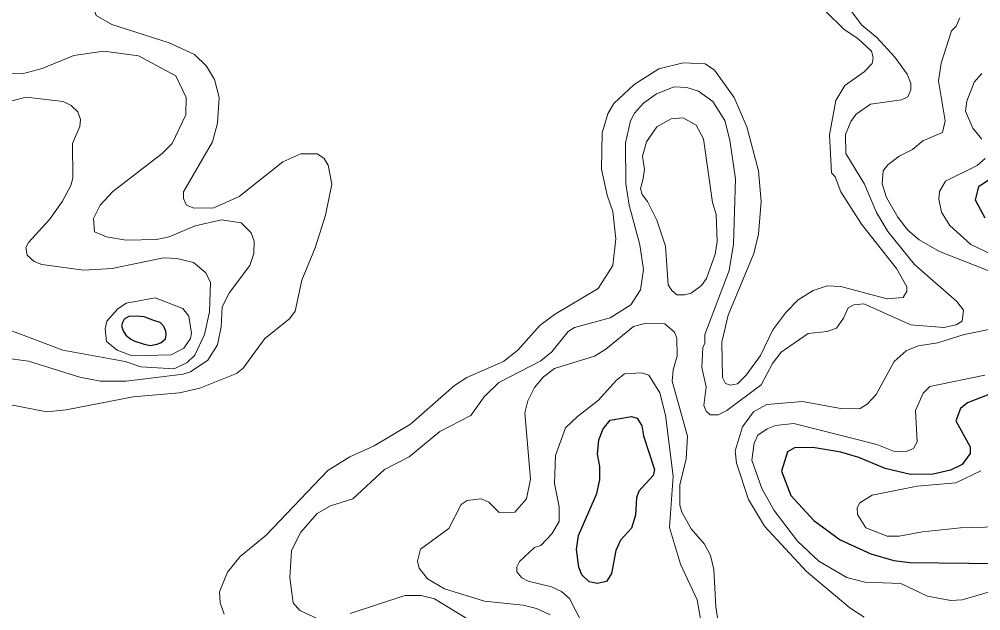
# Model space of a CAD drawing. Extents: x 673.6 to 698.9, y 7012 to 7040.1.
# Drawn here: x 691.831 to 693.481, y 7019.007 to 7020.022 of the extents above; entities that cross this region are included whole.
import ezdxf

# ---------------------------------------------------------------- set-up
doc = ezdxf.new("R2010")
doc.units = 0
doc.header["$LTSCALE"] = 0.032
doc.layers.add('1', color=7, linetype='Continuous', lineweight=25)
doc.layers.add('2', color=7, linetype='Continuous', lineweight=13)

msp = doc.modelspace()

# ---------------------------------------------------------------- linework, layer by layer
at = {"layer": '1'}
for points in [[(693.5278, 7019.7672), (693.4777, 7019.734), (693.4716, 7019.7121), (693.4885, 7019.681)], [(693.6504, 7019.4385), (693.4588, 7019.3637), (693.4466, 7019.3543), (693.4386, 7019.333), (693.4633, 7019.2882), (693.463, 7019.277), (693.4492, 7019.258), (693.4297, 7019.2485), (693.3999, 7019.2413), (693.361, 7019.2407), (693.3171, 7019.251), (693.2719, 7019.2699), (693.2415, 7019.2789), (693.1934, 7019.2873), (693.1618, 7019.2864), (693.1495, 7019.2799), (693.1395, 7019.2463), (693.1555, 7019.2047), (693.195, 7019.1618), (693.2403, 7019.1288), (693.2925, 7019.1047), (693.332, 7019.0935), (693.3595, 7019.09), (693.562, 7019.0876)]]:
    msp.add_lwpolyline(points, dxfattribs=at)
for points in [[(692.0321, 7019.5127), (692.0194, 7019.5119), (692.0111, 7019.507), (692.0082, 7019.5013), (692.0069, 7019.4956), (692.0093, 7019.4873), (692.0142, 7019.48), (692.0225, 7019.473), (692.0298, 7019.4696), (692.0453, 7019.4644), (692.0567, 7019.4624), (692.0679, 7019.4642), (692.0749, 7019.467), (692.0821, 7019.4738), (692.0834, 7019.4805), (692.0829, 7019.4865), (692.0793, 7019.4945), (692.0731, 7019.5013), (692.0606, 7019.5054), (692.0453, 7019.5111)], [(692.889, 7019.1712), (692.8817, 7019.1488), (692.8632, 7019.1282), (692.855, 7019.1103), (692.8476, 7019.0708), (692.8392, 7019.0573), (692.823, 7019.0537), (692.8095, 7019.0567), (692.797, 7019.0686), (692.7915, 7019.0821), (692.7873, 7019.1125), (692.7909, 7019.136), (692.8222, 7019.2083), (692.8277, 7019.2315), (692.8278, 7019.2544), (692.8237, 7019.2755), (692.8259, 7019.3004), (692.8336, 7019.3193), (692.8456, 7019.3338), (692.8819, 7019.3406), (692.8916, 7019.3375), (692.8999, 7019.3245), (692.9025, 7019.3074), (692.9214, 7019.2493), (692.9189, 7019.2389), (692.8945, 7019.2125), (692.8908, 7019.2011)]]:
    msp.add_lwpolyline(points, close=True, dxfattribs=at)
at = {"layer": '2'}
for points in [[(691.9903, 7020.0126), (691.9631, 7020.0281), (691.9576, 7020.0455), (691.9614, 7020.0553), (692.0405, 7020.1295), (692.0613, 7020.143)], [(693.4393, 7019.4974), (693.4496, 7019.5041), (693.4515, 7019.5228), (693.4406, 7019.5374), (693.3679, 7019.6009), (693.3221, 7019.6577), (693.3024, 7019.6905), (693.2816, 7019.7388), (693.2496, 7019.7915), (693.2492, 7019.824), (693.2586, 7019.8465), (693.2677, 7019.8587), (693.2924, 7019.8758), (693.3452, 7019.8837), (693.3562, 7019.8888), (693.3611, 7019.9007), (693.3611, 7019.9114), (693.3551, 7019.9276), (693.3338, 7019.9565), (693.303, 7019.9904), (693.2773, 7020.0118), (693.249, 7020.0489)], [(693.2163, 7020.0343), (693.2462, 7020.0044), (693.271, 7019.988), (693.2936, 7019.9668), (693.297, 7019.9559), (693.2949, 7019.9457), (693.2813, 7019.9313), (693.248, 7019.908), (693.2329, 7019.8822), (693.2218, 7019.8236), (693.2255, 7019.7585), (693.2313, 7019.7513), (693.241, 7019.7258), (693.2769, 7019.6704), (693.3368, 7019.594), (693.3544, 7019.5627), (693.3544, 7019.5553), (693.3484, 7019.5444), (693.3209, 7019.542), (693.2411, 7019.5633), (693.218, 7019.5645), (693.1938, 7019.5562), (693.168, 7019.5404), (693.1469, 7019.519), (693.1248, 7019.4892), (693.1031, 7019.4451), (693.079, 7019.4111), (693.064, 7019.3966), (693.0512, 7019.3943), (693.0434, 7019.397), (693.0382, 7019.4074), (693.037, 7019.4676), (693.0478, 7019.514), (693.0917, 7019.6197), (693.0997, 7019.6532), (693.1047, 7019.709), (693.0999, 7019.7619), (693.0798, 7019.8369), (693.0583, 7019.8874), (693.0244, 7019.9346), (693.0085, 7019.9451), (692.9709, 7019.9471), (692.9289, 7019.9364), (692.8866, 7019.9096), (692.8518, 7019.8771), (692.8415, 7019.8593), (692.8319, 7019.8269), (692.8303, 7019.7648), (692.8401, 7019.7199), (692.8499, 7019.6919), (692.8549, 7019.6453), (692.8499, 7019.5992), (692.8248, 7019.5597), (692.75, 7019.5151), (692.7249, 7019.4966), (692.6871, 7019.454), (692.6624, 7019.4345), (692.5996, 7019.4074), (692.5783, 7019.3937), (692.5029, 7019.3272), (692.4401, 7019.2902), (692.3987, 7019.2711), (692.3608, 7019.2475), (692.2549, 7019.1368), (692.2104, 7019.1005), (692.1884, 7019.0733), (692.1748, 7019.0398), (692.1759, 7019.0206), (692.1829, 7019.0013)], [(693.4452, 7020.0244), (693.4392, 7020.0099), (693.4311, 7020.002), (693.4137, 7019.9463), (693.4087, 7019.9159), (693.4203, 7019.8477), (693.4155, 7019.8277), (693.382, 7019.8131), (693.3641, 7019.7981), (693.3414, 7019.7869), (693.3218, 7019.7722), (693.3141, 7019.7615), (693.3119, 7019.7396), (693.3194, 7019.7159), (693.3388, 7019.6821), (693.3564, 7019.6601), (693.3756, 7019.6432), (693.4103, 7019.6233), (693.5012, 7019.5879)], [(691.814, 7019.3611), (691.8783, 7019.3482), (691.9119, 7019.3515), (692.0267, 7019.3743), (692.106, 7019.3807), (692.1412, 7019.3887), (692.2038, 7019.414), (692.2153, 7019.4234), (692.2528, 7019.4741), (692.2949, 7019.5081), (692.3049, 7019.5209), (692.3161, 7019.5742), (692.3391, 7019.6298), (692.357, 7019.6854), (692.3675, 7019.7389), (692.3614, 7019.7712), (692.3537, 7019.7834), (692.3424, 7019.7911), (692.3146, 7019.7907), (692.2837, 7019.7774), (692.2087, 7019.7178), (692.1649, 7019.6983), (692.1308, 7019.6974), (692.1183, 7019.7028), (692.1129, 7019.7141), (692.1129, 7019.7258), (692.1629, 7019.8113), (692.1713, 7019.8432), (692.1745, 7019.8876), (692.1663, 7019.9184), (692.1525, 7019.9411), (692.1318, 7019.9611), (692.0883, 7019.9811), (691.9903, 7020.0126)], [(691.9247, 7019.9595), (691.9761, 7019.967), (692.0359, 7019.9588), (692.0997, 7019.9247), (692.1177, 7019.8876), (692.117, 7019.8577), (692.0934, 7019.8088), (692.0762, 7019.7913), (691.992, 7019.7261), (691.9702, 7019.7029), (691.9584, 7019.6798), (691.9602, 7019.6571), (691.9808, 7019.6483), (692.0146, 7019.643), (692.0667, 7019.644), (692.0886, 7019.6484), (692.133, 7019.6673), (692.1785, 7019.6776), (692.2121, 7019.6725), (692.229, 7019.6552), (692.2343, 7019.641), (692.2336, 7019.6198), (692.227, 7019.5991), (692.192, 7019.553), (692.1797, 7019.5282), (692.1778, 7019.4941), (692.1717, 7019.4634), (692.1549, 7019.4371), (692.1253, 7019.4171), (692.1123, 7019.4131), (692.0148, 7019.4009), (691.9704, 7019.4007), (691.9351, 7019.4076), (691.8471, 7019.4353), (691.8129, 7019.4401)], [(691.8017, 7019.9585), (691.8031, 7019.9349), (691.8072, 7019.9292), (691.8363, 7019.9283), (691.8707, 7019.9375), (691.9247, 7019.9595)], [(693.4831, 7019.9284), (693.4703, 7019.9139), (693.4575, 7019.8814), (693.455, 7019.8642), (693.4678, 7019.8349), (693.4832, 7019.8158)], [(692.3439, 7018.9932), (692.3129, 7019.0078), (692.3014, 7019.0207), (692.2953, 7019.0642), (692.2986, 7019.1098), (692.3136, 7019.1416), (692.3423, 7019.1741), (692.3653, 7019.1871), (692.4037, 7019.1994), (692.4583, 7019.2497), (692.5005, 7019.2709), (692.5528, 7019.3146), (692.6063, 7019.3422), (692.629, 7019.3738), (692.6542, 7019.3988), (692.7264, 7019.4358), (692.7454, 7019.4514), (692.7731, 7019.4861), (692.7839, 7019.4932), (692.8454, 7019.5093), (692.8811, 7019.5316), (692.8975, 7019.5574), (692.9026, 7019.5927), (692.8961, 7019.635), (692.878, 7019.7028), (692.8722, 7019.7394), (692.8717, 7019.8097), (692.8803, 7019.8474), (692.8873, 7019.8608), (692.9023, 7019.8779), (692.9247, 7019.8937), (692.9553, 7019.906), (692.9769, 7019.9044), (692.9968, 7019.8983), (693.0215, 7019.8806), (693.042, 7019.8481), (693.0507, 7019.8141), (693.0603, 7019.7482), (693.0571, 7019.6361), (693.0495, 7019.591), (693.0079, 7019.481), (693.0077, 7019.466), (693.0045, 7019.4588), (693.0029, 7019.4241), (693.0102, 7019.3912), (693.0062, 7019.359), (693.0099, 7019.3495), (693.0167, 7019.3434), (693.0305, 7019.3431), (693.0455, 7019.3509), (693.1043, 7019.3947), (693.1241, 7019.431), (693.139, 7019.4505), (693.185, 7019.4826), (693.2178, 7019.4861), (693.2337, 7019.492), (693.246, 7019.5091), (693.2538, 7019.5266)], [(691.8077, 7019.4912), (691.9058, 7019.454), (692.0131, 7019.4345), (692.0397, 7019.4254), (692.0968, 7019.422), (692.1195, 7019.4327), (692.1327, 7019.4454), (692.1492, 7019.4809), (692.1579, 7019.5199), (692.1596, 7019.5704), (692.1515, 7019.587), (692.1303, 7019.6046), (692.1019, 7019.6111), (692.0785, 7019.6127), (691.9909, 7019.5944), (691.9415, 7019.5914), (691.8701, 7019.6012), (691.8568, 7019.6064), (691.845, 7019.6172), (691.8426, 7019.6304), (691.8468, 7019.6389), (691.8833, 7019.678), (691.9055, 7019.7095), (691.9198, 7019.7363), (691.923, 7019.7492), (691.9228, 7019.8087), (691.9354, 7019.8378), (691.9361, 7019.8498), (691.9318, 7019.8628), (691.92, 7019.8736), (691.9066, 7019.8806), (691.8433, 7019.8879), (691.7689, 7019.8692)], [(693.4887, 7019.7827), (693.4753, 7019.7706), (693.421, 7019.7438), (693.4103, 7019.7264), (693.4097, 7019.7132), (693.4142, 7019.691), (693.4283, 7019.668), (693.4646, 7019.6353), (693.4979, 7019.6191)], [(693.2538, 7019.5266), (693.2633, 7019.5318), (693.2808, 7019.5337), (693.3615, 7019.4976), (693.4178, 7019.4928), (693.4393, 7019.4974)], [(693.5717, 7019.5049), (693.4527, 7019.4807), (693.4075, 7019.4665), (693.3739, 7019.4614), (693.3536, 7019.4528), (693.3328, 7019.4344), (693.3019, 7019.3783), (693.2866, 7019.3615), (693.2743, 7019.3541), (693.244, 7019.3537), (693.1754, 7019.3661), (693.1141, 7019.3609), (693.0914, 7019.3486), (693.0723, 7019.3225), (693.06, 7019.2812), (693.0621, 7019.2605), (693.0829, 7019.1978), (693.1104, 7019.152), (693.1825, 7019.0747), (693.2565, 7019.012), (693.2812, 7018.9959)], [(692.9555, 7019.4851), (692.9392, 7019.4992), (692.9066, 7019.5002), (692.8852, 7019.4946), (692.8378, 7019.4557), (692.8182, 7019.444)], [(693.0333, 7018.9698), (693.0265, 7019.0141), (693.0234, 7019.0778), (693.0175, 7019.1019), (693.0075, 7019.1216), (692.9845, 7019.1477), (692.9681, 7019.1761), (692.9651, 7019.1884), (692.9651, 7019.2232), (692.9757, 7019.2675), (692.9782, 7019.3064), (692.952, 7019.4007), (692.9535, 7019.4204), (692.9601, 7019.4438), (692.96, 7019.4748), (692.9555, 7019.4851)], [(692.8182, 7019.444), (692.7496, 7019.4226), (692.7311, 7019.4083), (692.7157, 7019.3899), (692.7043, 7019.3671), (692.6989, 7019.3464), (692.7086, 7019.2327), (692.7015, 7019.1993), (692.682, 7019.176), (692.655, 7019.1758), (692.6369, 7019.1936), (692.624, 7019.1991), (692.6002, 7019.196), (692.5895, 7019.1893), (692.5686, 7019.1482), (692.5198, 7019.1129), (692.5148, 7019.0921), (692.5174, 7019.08), (692.5321, 7019.0619), (692.5613, 7019.0445), (692.6294, 7019.0236), (692.6963, 7019.0168), (692.7188, 7019.011), (692.7421, 7019)], [(693.0028, 7018.9799), (692.9947, 7019.0257), (692.9658, 7019.0868), (692.947, 7019.1498), (692.9535, 7019.238), (692.9404, 7019.3429), (692.9307, 7019.3808), (692.9116, 7019.4112), (692.8993, 7019.4155), (692.8701, 7019.4138), (692.8556, 7019.4022), (692.8256, 7019.3681), (692.789, 7019.3405), (692.7688, 7019.3208), (692.7514, 7019.2733), (692.7498, 7019.2256), (692.7579, 7019.1854), (692.7577, 7019.1605), (692.7453, 7019.1391), (692.7262, 7019.1191), (692.7154, 7019.1157), (692.6897, 7019.0917), (692.6849, 7019.0823), (692.6849, 7019.074), (692.6935, 7019.0634), (692.7046, 7019.0581), (692.7445, 7019.0482), (692.7619, 7019.0401), (692.7757, 7019.0279), (692.7984, 7018.9837)], [(693.4885, 7019.4111), (693.3937, 7019.3919), (693.3825, 7019.3801), (693.3695, 7019.3504), (693.3722, 7019.2971), (693.3659, 7019.2857), (693.3523, 7019.2798), (693.3315, 7019.2808), (693.3031, 7019.2921), (693.1606, 7019.3283), (693.1291, 7019.325), (693.1147, 7019.3193), (693.0989, 7019.3081), (693.0926, 7019.2945), (693.0884, 7019.2655), (693.1056, 7019.2167), (693.1267, 7019.1789), (693.1671, 7019.1266), (693.2033, 7019.092), (693.2518, 7019.0641), (693.2826, 7019.0563), (693.3444, 7019.0539), (693.3898, 7019.0323), (693.4303, 7019.0245), (693.4495, 7019.0259), (693.5099, 7019.0438)], [(693.4817, 7019.2472), (693.4384, 7019.2265), (693.3723, 7019.2207), (693.295, 7019.2055), (693.2738, 7019.1925), (693.2691, 7019.1837), (693.2696, 7019.172), (693.2844, 7019.1494), (693.3209, 7019.1353), (693.3411, 7019.1352), (693.3812, 7019.1427), (693.4466, 7019.1492), (693.5517, 7019.1525)], [(692.6012, 7018.9929), (692.5438, 7019.0278), (692.521, 7019.0334), (692.4928, 7019.0334), (692.3989, 7019.0027)]]:
    msp.add_lwpolyline(points, dxfattribs=at)
for points in [[(692.9403, 7019.6327), (692.9255, 7019.6771), (692.9095, 7019.7091), (692.9005, 7019.7209), (692.8975, 7019.7313), (692.9012, 7019.7455), (692.9042, 7019.7639), (692.901, 7019.7869), (692.9075, 7019.8116), (692.9257, 7019.837), (692.9499, 7019.8509), (692.9709, 7019.8527), (692.9927, 7019.8403), (693.0057, 7019.8164), (693.0207, 7019.7076), (693.0275, 7019.6866), (693.0291, 7019.6407), (693.0257, 7019.619), (693.0104, 7019.5769), (693.002, 7019.565), (692.9842, 7019.5516), (692.9727, 7019.5489), (692.96, 7019.5489), (692.951, 7019.5562), (692.9448, 7019.5664)], [(692.112, 7019.5256), (692.122, 7019.5127), (692.1269, 7019.4835), (692.125, 7019.4744), (692.1136, 7019.4575), (692.092, 7019.446), (692.025, 7019.4443), (691.9992, 7019.4543), (691.9812, 7019.4687), (691.9789, 7019.4905), (691.9813, 7019.504), (692.0001, 7019.5249), (692.0148, 7019.5345), (692.0645, 7019.5437)]]:
    msp.add_lwpolyline(points, close=True, dxfattribs=at)

doc.saveas('drawing.dxf')
